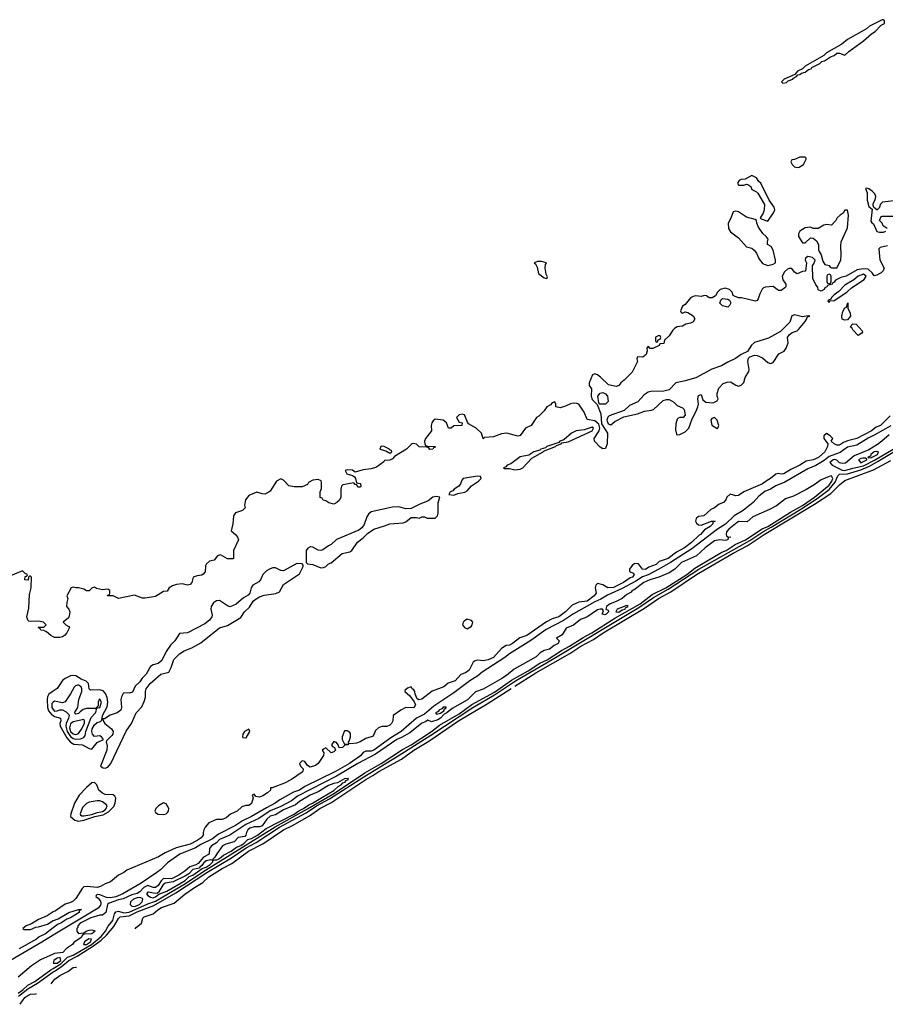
# Model space of a CAD drawing. Header units: inches. Extents: x 2701323 to 2964515, y 494916 to 722124.
# Tile 407 of 656: x 2919748 to 2926253, y 513720 to 521118. Entities that reach past the tile are written whole.
import ezdxf

# ---------------------------------------------------------------- set-up
doc = ezdxf.new("R2010")
doc.units = ezdxf.units.IN
doc.header["$MEASUREMENT"] = 0
for name, color, linetype in [('C9511', 7, 'Continuous'), ('C9521', 7, 'Continuous'), ('C9522', 7, 'Continuous')]:
    doc.layers.add(name, color=color, linetype=linetype)

msp = doc.modelspace()

# ---------------------------------------------------------------- linework, layer by layer
at = {"layer": 'C9511', "color": 2}
for points, elevation in [([(2920000, 516481), (2919982, 516490), (2919950, 516518), (2919928.7, 516528.7), (2919906, 516530), (2919902, 516542), (2919888, 516550), (2919890, 516554), (2919930, 516554), (2919946, 516570), (2919926, 516590), (2919890, 516599), (2919830, 516595.3), (2919818, 516598), (2919810, 516606), (2919801.2, 516630), (2919815.9, 516695.9), (2919821.5, 516798.5), (2919833.2, 516850), (2919838, 516930), (2919830, 516938), (2919822, 516938), (2919814, 516930), (2919812.7, 516907.3), (2919786, 516910), (2919790, 516934), (2919802, 516938), (2919806, 516950), (2919790, 516958), (2919770, 516978), (2919679.8, 516940.2)], 2), ([(2920000, 516071.7), (2919967.6, 516050), (2919957.3, 516030), (2919954, 516010), (2919956.3, 515950), (2919965.3, 515925.3), (2919990, 515894.2), (2920000, 515888.7)], 6), ([(2920000, 515989.8), (2919990, 515981.2), (2919988.5, 515950), (2920000, 515935.9)], 10), ([(2920000, 514413.8), (2919991, 514410), (2919954.2, 514385.8), (2919890, 514357), (2919835.9, 514324.1), (2919798, 514310), (2919772, 514290), (2919782, 514282), (2919830, 514280.7), (2919870, 514298.8), (2919890, 514300.7), (2919958.4, 514321.6), (2920000, 514348.7)], 6), ([(2920000, 514293.3), (2919942.8, 514250), (2919894.3, 514225.7), (2919874, 514210), (2919744, 514136)], 6), ([(2920000, 514238.8), (2919913.7, 514186.3), (2919648.4, 514031.6)], 10), ([(2920000, 514096.9), (2919905.6, 514054.4), (2919835.8, 514010), (2919737.5, 513922.5)], 14), ([(2919735.6, 513804.4), (2919771.2, 513828.8), (2919810, 513863.5), (2919861.2, 513890), (2919981.5, 513978.5), (2920000, 513989.3)], 14), ([(2919738.3, 513781.7), (2919810, 513835.5), (2919882.1, 513877.9), (2920000, 513963.6)], 10), ([(2919985.2, 513873.4), (2920000, 513893.1)], 6), ([(2919750.7, 513719.8), (2919786.6, 513770), (2919810, 513785.5), (2919830, 513794.9), (2919870, 513799.3), (2919873.7, 513800.4)], 6)]:
    msp.add_lwpolyline(points, dxfattribs=dict(at, elevation=elevation))
at = {"layer": 'C9521', "color": 2}
for points, elevation in [([(2925250, 519948), (2925199.6, 519920.4), (2925170, 519918), (2925154, 519910), (2925142, 519890), (2925150, 519874), (2925190, 519874), (2925210, 519882), (2925219.6, 519879.6), (2925243.6, 519863.6), (2925250, 519842), (2925284.5, 519824.5), (2925294.4, 519814.4), (2925344.9, 519730), (2925343, 519690), (2925335.9, 519664.1), (2925312, 519630), (2925321, 519621), (2925370, 519604.7), (2925413.8, 519666.2), (2925422.7, 519690), (2925417.2, 519710), (2925380.9, 519760.9), (2925318, 519890), (2925303.1, 519903.1), (2925286, 519930)], 2), ([(2925130, 519679), (2925110, 519675.3), (2925093.4, 519626.6), (2925071.2, 519588.8), (2925076, 519550), (2925090, 519524.7), (2925150, 519478), (2925210, 519411.3), (2925250, 519401), (2925267.5, 519387.5), (2925284.5, 519364.5), (2925302.5, 519322.5), (2925330, 519286), (2925370, 519271.3), (2925410, 519282), (2925428, 519292), (2925428.7, 519310), (2925410, 519386), (2925394.6, 519414.6), (2925368.7, 519428.7), (2925368, 519450), (2925374, 519470), (2925359, 519490), (2925332.7, 519512.7), (2925300.2, 519560.2), (2925288, 519590), (2925286, 519610), (2925276.4, 519616.4), (2925210, 519635.3), (2925150, 519673.2)], 2), ([(2925970, 519686), (2925950, 519686), (2925936.9, 519663.1), (2925914, 519650), (2925891.6, 519628.4), (2925882, 519610), (2925850, 519575.3), (2925810, 519579), (2925790, 519575.3), (2925748.7, 519548.7), (2925711.6, 519548.4), (2925690, 519558), (2925650, 519555.3), (2925611.3, 519530), (2925601, 519510), (2925601, 519490), (2925630, 519442), (2925650, 519442), (2925690, 519478), (2925710, 519476), (2925735.9, 519455.9), (2925751, 519430), (2925751, 519390), (2925755.3, 519375.3), (2925771, 519350), (2925783.6, 519303.6), (2925798, 519278), (2925830, 519272), (2925838, 519258), (2925850, 519254), (2925890, 519254), (2925918, 519310), (2925922, 519350), (2925918, 519418), (2925922, 519450), (2925970, 519554), (2925976, 519650)], 2), ([(2923670, 519302), (2923639.6, 519300.4), (2923614, 519290), (2923624.7, 519284.7), (2923637.3, 519257.3), (2923646, 519210), (2923690, 519178), (2923710, 519174), (2923714, 519186), (2923704.7, 519204.7), (2923696, 519250), (2923700.2, 519279.8), (2923706, 519290)], 2), ([(2926090, 519206.3), (2926048.1, 519191.9), (2926015.6, 519164.4), (2925950, 519122.4), (2925903.2, 519076.8), (2925868.2, 519050), (2925847.7, 519030), (2925842.8, 519017.2), (2925826, 519010), (2925822, 519002), (2925830, 518994), (2925835.3, 519004.7), (2925870, 519008.7), (2925962.9, 519070), (2925998, 519102), (2926093.2, 519166.8), (2926109.6, 519190)], 6), ([(2925830, 519206), (2925818, 519202), (2925814, 519190), (2925814, 519150), (2925818, 519138), (2925830, 519134), (2925842, 519138), (2925846, 519150), (2925846, 519190), (2925842, 519202)], 2), ([(2925070, 518958), (2925030, 518968.7), (2925008.7, 518988.7), (2925018, 519010), (2925030, 519022), (2925070, 519018), (2925082, 519010), (2925092, 518990), (2925082, 518970)], 2), ([(2925950, 518861.2), (2925930, 518869), (2925926, 518890), (2925934, 518926), (2925950, 518954), (2925962, 518958), (2925971.3, 518991.3), (2925972, 518950), (2925990, 518914), (2925991, 518890), (2925970, 518864)], 2), ([(2925570, 518901.2), (2925550, 518894), (2925535.5, 518844.5), (2925464.4, 518775.6), (2925375.2, 518724.8), (2925270, 518693.2), (2925248.1, 518671.9), (2925216.3, 518623.7), (2925170, 518601.2), (2925128.3, 518571.7), (2925070, 518545.2), (2925022.5, 518517.5), (2924950, 518493.2), (2924830, 518426), (2924750, 518403.7), (2924678, 518390), (2924630, 518337), (2924590, 518327), (2924490, 518325.1), (2924470, 518318.4), (2924441.4, 518298.6), (2924393.4, 518246.6), (2924330, 518218.4), (2924290, 518182.4), (2924178.5, 518141.5), (2924167.6, 518132.4), (2924161.3, 518110), (2924170, 518081.3), (2924190, 518074.9), (2924221.4, 518098.6), (2924287.2, 518132.8), (2924390, 518156.5), (2924444.2, 518175.8), (2924497, 518183), (2924512, 518190), (2924584, 518256), (2924610, 518264.4), (2924630, 518263.8), (2924664.4, 518244.4), (2924690, 518218), (2924730, 518202), (2924742, 518190), (2924750, 518146), (2924734, 518130), (2924710, 518129.2), (2924697.3, 518122.7), (2924690, 518115.3), (2924678.8, 518081.2), (2924676.8, 518036.8), (2924683.5, 518003.5), (2924690, 517998), (2924710, 518000.7), (2924750, 518020.7), (2924777, 518050), (2924800.9, 518119.1), (2924830, 518172), (2924845.2, 518210), (2924849.2, 518230), (2924845.2, 518270), (2924850, 518294), (2924870, 518302), (2924882, 518262), (2924903.5, 518243.5), (2924960.4, 518239.6), (2924990, 518254), (2924998, 518270), (2924988.8, 518288.8), (2924988.7, 518310), (2925002, 518350), (2925034.6, 518385.4), (2925064.7, 518395.3), (2925090, 518396), (2925130, 518371), (2925150, 518364), (2925170, 518371.3), (2925190, 518392), (2925201.2, 518430), (2925226.6, 518473.4), (2925229.4, 518490), (2925219.5, 518550), (2925224.5, 518575.5), (2925234.8, 518585.2), (2925270, 518597.3), (2925290, 518594), (2925330, 518576.3), (2925370, 518542), (2925390, 518534), (2925410, 518541), (2925453.6, 518606.4), (2925492.5, 518627.5), (2925509, 518650), (2925524, 518690), (2925519.3, 518730), (2925529.5, 518750.5), (2925552, 518768), (2925590, 518780.7), (2925601.2, 518790), (2925652, 518850), (2925664, 518870), (2925663.1, 518876.9), (2925672.9, 518887.1), (2925686, 518890), (2925673.6, 518893.6), (2925630, 518885.2)], 6), ([(2926050, 518746), (2926010, 518788), (2926002, 518802), (2925989, 518810), (2926010, 518832), (2926034, 518830), (2926079.6, 518779.6), (2926082, 518770), (2926076.9, 518763.1)], 2), ([(2924550, 518746), (2924526.8, 518733.2), (2924526, 518706), (2924530, 518694), (2924542, 518698), (2924547.3, 518712.7), (2924562, 518718), (2924566, 518730), (2924562, 518742)], 2), ([(2924108, 518228), (2924100.2, 518240.2), (2924094, 518290), (2924109.2, 518310.8), (2924130, 518316), (2924150, 518306), (2924166, 518290), (2924170.8, 518250), (2924150, 518229.4)], 2), ([(2924970, 518128.7), (2924950, 518122), (2924941, 518110), (2924950, 518072), (2924990, 518046), (2924995.3, 518050), (2925001.2, 518070), (2924988.7, 518110)], 6), ([(2924050, 518057.4), (2923990, 518037.4), (2923929.2, 518029.2), (2923894, 518010), (2923838, 517962), (2923806.8, 517950), (2923799.3, 517940.7), (2923710, 517912), (2923699.1, 517900.9), (2923664.7, 517890), (2923657.3, 517882.7), (2923612, 517870), (2923575.3, 517844.7), (2923510, 517834), (2923439.1, 517780.9), (2923412, 517770), (2923402, 517758), (2923384.7, 517750), (2923390, 517746), (2923430, 517746), (2923470, 517736), (2923510, 517741), (2923528, 517750), (2923597.2, 517822.8), (2923682, 517870), (2923684, 517876), (2923775.3, 517910), (2923782, 517918), (2923817.2, 517930), (2923821.5, 517938.5), (2923870, 517946), (2924050, 518027.6), (2924059.6, 518050)], 6), ([(2922470, 517913.2), (2922462, 517910), (2922454, 517890), (2922499.6, 517879.6), (2922530, 517862), (2922546, 517870), (2922542, 517882), (2922526, 517886), (2922526, 517890), (2922486, 517910)], 2), ([(2926190, 517874.7), (2926170, 517870.9), (2926145.3, 517850), (2926142, 517838), (2926122, 517830), (2926126.4, 517826.4), (2926150, 517827.2), (2926194.3, 517850), (2926201.2, 517870)], 18), ([(2926104, 517824), (2926083.2, 517823.2), (2926070, 517821.6), (2926050.7, 517810), (2926070, 517789.3), (2926114, 517810), (2926115.5, 517815.5)], 18), ([(2923188.7, 517688.7), (2923082, 517670), (2923070, 517658), (2923061, 517630), (2923047.9, 517612.1), (2923012, 517590), (2923002, 517578), (2922982, 517570), (2922974, 517550), (2923010, 517546), (2923041.2, 517558.8), (2923092.5, 517567.5), (2923110, 517578), (2923144.1, 517615.9), (2923197.2, 517650), (2923215.3, 517670), (2923210, 517686)], 6), ([(2922876, 517536), (2922852, 517530), (2922817.1, 517502.9), (2922750, 517476), (2922690, 517444), (2922650, 517442.7), (2922596.6, 517456.6), (2922550, 517454.5), (2922390, 517419.5), (2922370, 517402.7), (2922356.7, 517383.3), (2922336.1, 517323.9), (2922319.5, 517300.5), (2922297, 517283), (2922130, 517213.3), (2922090, 517174), (2922070, 517165.6), (2922025.1, 517134.9), (2922010, 517129.6), (2921990, 517131.4), (2921950, 517155.1), (2921936.9, 517156.9), (2921930, 517157.4), (2921912.7, 517147.3), (2921900.9, 517130), (2921900.4, 517040.4), (2921910.5, 517030.5), (2921950, 517024.4), (2922010, 516998.8), (2922030, 517001), (2922048, 517010), (2922068, 517030), (2922090, 517036), (2922172.5, 517107.5), (2922230, 517120.5), (2922245.2, 517130), (2922287.8, 517192.2), (2922330, 517224), (2922361.6, 517258.4), (2922409.5, 517290.5), (2922490, 517314), (2922530, 517330.8), (2922630, 517338), (2922650, 517344.7), (2922690, 517378), (2922730, 517378), (2922750, 517372), (2922770, 517382), (2922790, 517382), (2922810, 517372), (2922870, 517372), (2922888.8, 517391.2), (2922894, 517410), (2922892.9, 517487.1), (2922906, 517530)], 6), ([(2921830, 517033), (2921730, 516977.6), (2921710, 516978.4), (2921670, 516999.5), (2921650, 516999.5), (2921630, 516992.3), (2921603.8, 516976.2), (2921574.9, 516950), (2921558, 516910), (2921545.7, 516894.3), (2921499.1, 516870), (2921486.7, 516850), (2921477.1, 516810), (2921465.1, 516794.9), (2921430, 516773.3), (2921374.4, 516725.6), (2921330, 516706.3), (2921310, 516713), (2921250, 516753), (2921227.8, 516752.2), (2921204.7, 516735.3), (2921188.2, 516710), (2921185.5, 516690), (2921195.6, 516644.4), (2921193, 516630), (2921173.7, 516606.3), (2921140.2, 516579.8), (2921010.2, 516509.8), (2920950, 516505.2), (2920913, 516450), (2920882.3, 516417.7), (2920849, 516371), (2920816.3, 516303.7), (2920790, 516279.7), (2920750, 516269.7), (2920730, 516258.7), (2920698.6, 516201.4), (2920669.1, 516170.9), (2920650, 516142), (2920616.3, 516110), (2920594.8, 516065.2), (2920570, 516058.4), (2920530, 516059.3), (2920524.9, 516055.1), (2920512.4, 516030), (2920508.8, 516011.2), (2920514.4, 515950), (2920507.3, 515930), (2920481, 515910), (2920428.7, 515891.3), (2920386, 515866), (2920374, 515866), (2920376, 515850), (2920386.8, 515830), (2920437.3, 515790), (2920450.4, 515770), (2920448, 515750), (2920440.7, 515739.3), (2920400.7, 515699.3), (2920398.8, 515690), (2920405.5, 515665.5), (2920403.1, 515630), (2920354.9, 515510), (2920375.6, 515495.6), (2920390, 515494.9), (2920410, 515501.7), (2920431.9, 515528.1), (2920547.3, 515772.7), (2920587.8, 515830), (2920622.7, 515910), (2920665.4, 515954.6), (2920684.8, 515995.2), (2920693.6, 516026.4), (2920693, 516070), (2920698, 516090), (2920728.6, 516131.4), (2920810, 516200.7), (2920870, 516216), (2920887.3, 516250), (2920905.6, 516310), (2920950, 516352.7), (2920985.3, 516374.7), (2921041.2, 516398.8), (2921110, 516436.3), (2921250, 516548), (2921310, 516567.3), (2921410, 516627.3), (2921438, 516670), (2921475.1, 516704.9), (2921503.6, 516750), (2921518, 516762), (2921550, 516782.4), (2921586.2, 516793.8), (2921674, 516806), (2921700.9, 516819.1), (2921730, 516874), (2921850, 516954.8), (2921878.4, 517010), (2921878.4, 517018.4), (2921870, 517029)], 6), ([(2924310, 516717), (2924237.3, 516690), (2924227.8, 516667.8), (2924250, 516667.1), (2924275.8, 516684.2), (2924297, 516690), (2924300.5, 516699.5), (2924321.2, 516710)], 18), ([(2923110, 516612.7), (2923090, 516602), (2923081, 516590), (2923076, 516570), (2923090, 516551.3), (2923110, 516542), (2923140.2, 516559.8), (2923148.7, 516570), (2923154, 516590), (2923143.1, 516603.1)], 6), ([(2922953.2, 515953.2), (2922930, 515951.8), (2922919.3, 515940.7), (2922898.8, 515930), (2922897.3, 515922.7), (2922886.2, 515913.8), (2922872, 515910), (2922881, 515901), (2922910, 515907.3), (2922934.8, 515925.2), (2922940.2, 515939.8), (2922952.5, 515947.5)], 14), ([(2920230, 515860.9), (2920150, 515841.5), (2920130, 515826.3), (2920121.9, 515798.1), (2920130, 515770.3), (2920150, 515751.3), (2920170, 515746.7), (2920190, 515753.4), (2920213.6, 515786.4), (2920235.1, 515830), (2920235.4, 515850)], 14), ([(2921470, 515786), (2921438, 515770), (2921424.7, 515750), (2921422, 515730), (2921425.4, 515725.4), (2921450, 515722), (2921478, 515770)], 6), ([(2920310, 515385.6), (2920290, 515384.2), (2920250.5, 515350), (2920194.9, 515290), (2920159.1, 515230), (2920133.4, 515150), (2920130.8, 515130), (2920163.2, 515103.2), (2920190, 515095.6), (2920230, 515103.5), (2920311.8, 515131.8), (2920375.7, 515144.3), (2920414.7, 515165.3), (2920454.6, 515205.4), (2920466, 515230), (2920469.7, 515269.7), (2920463, 515283), (2920450, 515293.3), (2920390, 515297.4), (2920370, 515306.9), (2920342.4, 515330), (2920327.3, 515370), (2920318.7, 515378.7)], 6), ([(2922217, 515417), (2922190, 515413), (2922136.3, 515383.7), (2922110, 515379.3), (2922070, 515364.1), (2921990, 515315.6), (2921930, 515292.1), (2921850, 515242.7), (2921821.1, 515218.9), (2921730, 515180.7), (2921670, 515143.5), (2921630, 515132.7), (2921605.5, 515110), (2921570, 515060.7), (2921550, 515054), (2921510, 515052.8), (2921477.9, 515042.1), (2921461.7, 515030), (2921451.5, 515010), (2921448.7, 514991.3), (2921439.6, 514980.4), (2921390, 514973.7), (2921360, 514940), (2921296.1, 514923.9), (2921272.7, 514910), (2921228.6, 514851.4), (2921215.6, 514824.4), (2921200.7, 514810), (2921200.7, 514800.7), (2921213.6, 514806.4), (2921230, 514806.3), (2921250, 514814.7), (2921279, 514841), (2921338, 514870), (2921378.3, 514901.7), (2921410, 514913.8), (2921434.4, 514930), (2921462.5, 514957.5), (2921490, 514965), (2921534.6, 514990), (2921599.2, 515040.8), (2921810.5, 515149.5), (2921845.3, 515174.7), (2921879.8, 515190), (2921921.7, 515218.3), (2921948.5, 515230), (2922022.6, 515277.4), (2922110, 515325.4), (2922142.4, 515357.6), (2922165.1, 515370), (2922176.8, 515383.2), (2922194.7, 515390), (2922198, 515402), (2922219.3, 515410)], 18), ([(2920330.3, 515249.7), (2920270, 515238), (2920250, 515229.7), (2920221.2, 515198.7), (2920203.1, 515150), (2920204.7, 515144.7), (2920215.3, 515135.3), (2920230, 515135.2), (2920290, 515146.9), (2920330, 515162.1), (2920370.4, 515169.6), (2920390, 515182), (2920398, 515190), (2920404.7, 515210), (2920399.8, 515219.8), (2920370, 515240.4), (2920350, 515248.3)], 10), ([(2920830, 515233.3), (2920790.8, 515210), (2920770.8, 515190), (2920764.9, 515170), (2920770, 515161), (2920790, 515147.3), (2920830, 515144.9), (2920850, 515150.8), (2920859.6, 515160.4), (2920866, 515170), (2920869.5, 515190), (2920850, 515226)], 6), ([(2921184.4, 514804.4), (2921150, 514799), (2921130, 514781), (2921118, 514762), (2921101.3, 514750), (2921098.3, 514741.7), (2921048.1, 514731.9), (2921019.1, 514700.9), (2920995.1, 514684.9), (2920901, 514639), (2920842.6, 514630), (2920824.7, 514615.3), (2920795.3, 514570), (2920796.1, 514563.9), (2920784.9, 514555.1), (2920767.1, 514552.9), (2920716.8, 514563.2), (2920710, 514562.7), (2920700.5, 514550), (2920710, 514537.3), (2920730, 514525.3), (2920750, 514519.5), (2920770, 514526.9), (2920792.9, 514547.1), (2920854.7, 514570), (2920992.8, 514650), (2921021.1, 514678.9), (2921050, 514690.3), (2921119.6, 514740.4), (2921150, 514750.2), (2921179.8, 514770), (2921199.7, 514790), (2921199.7, 514799.7)], 18), ([(2920650, 514522.4), (2920630, 514519.4), (2920604.4, 514510), (2920580.9, 514490), (2920578, 514470), (2920590, 514457), (2920610, 514455.9), (2920630, 514461.9), (2920648.1, 514470), (2920667.6, 514490), (2920673, 514510), (2920670, 514516)], 18), ([(2920267.8, 514212.2), (2920234.6, 514190), (2920228.4, 514170), (2920250, 514169.6), (2920281.4, 514190), (2920289, 514210)], 18), ([(2920051.2, 514071.2), (2920030, 514065.4), (2920004.4, 514050), (2920000.7, 514030), (2920030, 514029.5), (2920056.8, 514050)], 18)]:
    msp.add_lwpolyline(points, close=True, dxfattribs=dict(at, elevation=elevation))
for points, elevation in [([(2926316.4, 519756.4), (2926232, 519748), (2926214, 519730), (2926210, 519706), (2926191.6, 519688.4), (2926188.4, 519688.4), (2926166, 519706), (2926162, 519722), (2926163.1, 519736.9), (2926176.4, 519763.6), (2926182, 519790), (2926173.2, 519810), (2926155.3, 519830), (2926130, 519848), (2926110, 519853.2), (2926104.7, 519850), (2926116, 519816), (2926116.9, 519763.1), (2926130, 519714), (2926154, 519694), (2926145.4, 519605.4), (2926151.6, 519591.6), (2926164.7, 519584.7), (2926190, 519526.8), (2926210, 519520.7), (2926239.3, 519520.7), (2926258, 519530)], 2), ([(2926266, 519550), (2926238, 519570), (2926228.4, 519588.4), (2926208.4, 519608.4), (2926222, 519638), (2926230, 519642), (2926310, 519642)], 2), ([(2926270, 519419), (2926214, 519406), (2926204, 519396), (2926212.4, 519312.4), (2926244, 519250), (2926238, 519230), (2926223, 519217), (2926190, 519197.2), (2926170, 519194), (2926155.6, 519215.6), (2926123.7, 519243.7), (2926090, 519246), (2926040.9, 519239.1), (2925958, 519190), (2925918, 519182), (2925878, 519162), (2925870, 519146), (2925858, 519142), (2925854, 519130), (2925818, 519122), (2925814, 519110), (2925798, 519102), (2925794, 519090), (2925770, 519078), (2925748.4, 519088.4), (2925747.3, 519107.3), (2925730, 519126), (2925707.3, 519172.7), (2925706, 519270), (2925716.4, 519283.6), (2925726, 519310), (2925706, 519330), (2925670, 519338), (2925652.7, 519327.3), (2925652, 519310), (2925662, 519290), (2925652.7, 519227.3), (2925630, 519226), (2925590, 519208.7), (2925570, 519222), (2925550, 519248), (2925530, 519248.7), (2925516.9, 519243.1), (2925496, 519224), (2925478, 519190), (2925483.5, 519163.5), (2925504.7, 519130), (2925504.7, 519110), (2925498, 519102), (2925470, 519084), (2925450, 519084), (2925410, 519114), (2925350, 519108.7), (2925336.9, 519103.1), (2925326.8, 519093.2), (2925310, 519058), (2925298.8, 519021.2), (2925291.2, 519008.8), (2925276.9, 519003.1), (2925171.6, 519028.4), (2925148.7, 519028.7), (2925120.4, 519040.4), (2925110, 519046), (2925102, 519070), (2925082, 519090), (2925050, 519101.2), (2925012, 519090), (2924992, 519070), (2924976.9, 519043.1), (2924951.2, 519028.8), (2924930, 519028.7), (2924910, 519042), (2924894, 519046), (2924870, 519038), (2924830, 519042), (2924810, 519038), (2924790, 519028), (2924750, 518978), (2924730, 518966), (2924714, 518930), (2924718, 518918), (2924730, 518914), (2924750, 518922), (2924770, 518918), (2924810, 518892), (2924821, 518870), (2924810, 518848), (2924790, 518838), (2924754, 518830), (2924730, 518815.3), (2924690, 518809.2), (2924670, 518797.2), (2924655.9, 518784.1), (2924630, 518742), (2924594, 518710), (2924590, 518686), (2924558, 518682), (2924554, 518670), (2924507.3, 518647.3), (2924487.3, 518647.3), (2924470, 518666), (2924462, 518650), (2924464.7, 518630), (2924456.8, 518603.2), (2924430, 518582), (2924390, 518586), (2924386.8, 518570), (2924392, 518550), (2924352, 518470), (2924291.2, 518408.8), (2924264.7, 518390), (2924251.6, 518368.4), (2924230, 518362), (2924174, 518374), (2924112.9, 518432.9), (2924090, 518448.7), (2924070, 518458), (2924051.6, 518448.4), (2924026.8, 518390), (2924026.8, 518370), (2924044.7, 518344.7), (2924043, 518290), (2924050, 518264.7), (2924087.1, 518227.1), (2924115.8, 518155.8), (2924121.1, 518081.1), (2924165.5, 518010), (2924162, 517930), (2924150, 517895.3), (2924130, 517893.2), (2924110, 517906), (2924069, 517950), (2924065.2, 517970), (2924103.5, 518030), (2924107.4, 518050), (2924100.1, 518080.1), (2924070, 518104), (2924013.6, 518113.6), (2923990, 518168.7), (2923950, 518228.7), (2923934.6, 518234.6), (2923910, 518237.2), (2923887.3, 518232.7), (2923850, 518213.2), (2923810, 518201.2), (2923778, 518210), (2923778, 518230), (2923770, 518246), (2923750, 518238), (2923736.9, 518223.1), (2923710, 518208), (2923690, 518178), (2923650, 518138), (2923631.6, 518128.4), (2923591.2, 518068.8), (2923550, 518048.7), (2923510, 517994), (2923490.4, 517989.6), (2923410, 518012), (2923370, 518006), (2923310, 517982.7), (2923242, 517978), (2923230, 517968), (2923218, 518010), (2923178, 518050), (2923122, 518082), (2923112.9, 518092.9), (2923090, 518148), (2923073.6, 518153.6), (2923050, 518148.7), (2923031.3, 518130), (2923050, 518094), (2923074, 518090), (2923072, 518070), (2923010, 518066), (2922990, 518048), (2922970, 518048), (2922955.3, 518090), (2922930, 518109), (2922870, 518115.3), (2922855.3, 518104.7), (2922846, 518090), (2922841, 518070), (2922842.8, 518030), (2922798, 517970), (2922791.3, 517950), (2922792, 517932), (2922798, 517918), (2922812.7, 517912.7), (2922870, 517912), (2922870, 517906), (2922858, 517902), (2922854, 517890), (2922830, 517888), (2922822, 517902), (2922807.3, 517907.3), (2922750, 517908), (2922730, 517928), (2922705.4, 517934.6), (2922694, 517930), (2922654, 517890), (2922564.7, 517835.3), (2922550, 517818), (2922530, 517808), (2922490, 517806), (2922483.6, 517796.4), (2922430, 517755.3), (2922390, 517742), (2922330, 517735.3), (2922270, 517718), (2922250, 517734), (2922210, 517735.3), (2922194, 517730), (2922206, 517706), (2922250, 517694), (2922263.6, 517683.6), (2922272, 517670), (2922278, 517638), (2922310, 517634), (2922312, 517610), (2922310, 517606), (2922290, 517606), (2922282, 517622), (2922270, 517626), (2922258, 517638), (2922176, 517624), (2922166.8, 517613.2), (2922161, 517590), (2922162, 517530), (2922151.2, 517508.8), (2922130.9, 517489.1), (2922110, 517478), (2922071.6, 517488.4), (2922050, 517502), (2922028.4, 517508.4), (2922022, 517522), (2922007.3, 517527.3), (2922006, 517570), (2922016.4, 517596.4), (2922016.4, 517643.6), (2922012.5, 517652.5), (2921990, 517662), (2921950, 517658), (2921919.6, 517640.4), (2921910, 517626), (2921872, 517608), (2921810.9, 517609.1), (2921770, 517615.3), (2921730, 517659), (2921710, 517669), (2921678, 517650), (2921630, 517575.3), (2921614.4, 517565.6), (2921590, 517554), (2921570, 517555.3), (2921530, 517568), (2921470, 517542), (2921446, 517510), (2921438, 517470), (2921442, 517450), (2921422, 517430), (2921370, 517413.2), (2921354.8, 517390), (2921350.9, 517329.1), (2921338, 517278), (2921370.9, 517250.9), (2921384.7, 517230), (2921391.3, 517208.7), (2921356, 517130), (2921354, 517070), (2921350, 517066), (2921310, 517066), (2921258, 517098), (2921234, 517090), (2921210, 517058), (2921174, 517050), (2921151.6, 517028.4), (2921145.4, 517014.6), (2921141, 516970), (2921127.5, 516952.5), (2921116.8, 516943.2), (2921080.7, 516939.3), (2921051.3, 516928.7), (2921042.8, 516890), (2921030, 516874), (2921010, 516869), (2920970, 516879), (2920925.4, 516874.6), (2920895.3, 516864.7), (2920872, 516850), (2920856.9, 516823.1), (2920830, 516822), (2920770, 516784), (2920690, 516772.7), (2920670, 516772.7), (2920610, 516793.2), (2920490, 516769), (2920450, 516788.7), (2920408.7, 516788.7), (2920410, 516794), (2920422, 516798), (2920426, 516810), (2920426, 516830), (2920410, 516838), (2920370, 516833.2), (2920325.2, 516845.2), (2920310, 516855.3), (2920291.6, 516848.4), (2920270, 516826), (2920250, 516826), (2920230, 516838), (2920190, 516848), (2920170, 516848), (2920150, 516855.3), (2920134, 516850), (2920102, 516790), (2920111, 516770), (2920102, 516738), (2920101, 516710), (2920118, 516690), (2920126, 516670), (2920121, 516639), (2920116, 516624), (2920074, 516590), (2920094, 516570), (2920118, 516558), (2920122, 516550), (2920102, 516510), (2920084.7, 516490), (2920070, 516481.2), (2920050, 516476), (2920010, 516476), (2920000, 516481)], 2), ([(2926290, 518140.9), (2926216.3, 518070), (2926184.4, 518055.6), (2926150.6, 518030), (2926038, 517970), (2925970, 517954), (2925939.3, 517940.7), (2925910, 517921.2), (2925890, 517921.2), (2925868, 517930), (2925846, 517950), (2925858, 517970), (2925838, 517990), (2925810, 518008), (2925792, 517990), (2925791.3, 517970), (2925822, 517930), (2925818.8, 517910), (2925798, 517870), (2925750, 517829.6), (2925711.3, 517810), (2925658.8, 517801.2), (2925611.3, 517770), (2925542, 517738), (2925490, 517705.2), (2925470, 517702), (2925450, 517708.7), (2925430, 517702), (2925391.3, 517670), (2925364.1, 517655.9), (2925331, 517630), (2925190, 517569.3), (2925150, 517543.7), (2925130, 517541.2), (2925088, 517552), (2925061, 517530), (2925054.8, 517510), (2925036, 517490), (2925003.4, 517476.6), (2924970, 517449.3), (2924942, 517438), (2924890, 517389), (2924850, 517384), (2924831.3, 517370), (2924827.3, 517350), (2924834.4, 517334.4), (2924850, 517322.8), (2924870, 517318.8), (2924946, 517350), (2924974, 517350), (2924958, 517342), (2924958, 517330), (2924936, 517310), (2924895.5, 517284.5), (2924864.7, 517250), (2924854.6, 517245.4), (2924797.1, 517190), (2924743.8, 517150), (2924683.6, 517116.4), (2924620.5, 517070), (2924553.7, 517046.3), (2924530, 517024.2), (2924476.1, 517003.9), (2924450, 516987.8), (2924428, 516990), (2924398, 517030), (2924370, 517032), (2924350, 517016), (2924331.3, 516990), (2924332, 516972), (2924358.8, 516958.8), (2924364.7, 516950), (2924353.4, 516930), (2924335.8, 516924.2), (2924286.8, 516890), (2924210, 516851.6), (2924167.9, 516847.9), (2924131.4, 516871.4), (2924090, 516880.9), (2924077.3, 516870), (2924073.4, 516850), (2924081, 516810), (2924066, 516790), (2924012.7, 516750), (2923950, 516740.9), (2923900.3, 516719.7), (2923850, 516669.6), (2923798.8, 516630), (2923750, 516615.1), (2923707.3, 516592.7), (2923558.8, 516490), (2923507.7, 516472.3), (2923450.8, 516430), (2923430, 516419.5), (2923404.9, 516415.1), (2923367.7, 516392.3), (2923310, 516326), (2923269.3, 516309.3), (2923230, 516301.2), (2923190, 516306), (2923170, 516301.2), (2923156, 516290), (2923124.7, 516230), (2923098, 516210), (2923063, 516197), (2923021, 516150), (2922967.9, 516132.1), (2922934.4, 516105.6), (2922846.7, 516073.3), (2922770, 516013.2), (2922748.4, 516008.4), (2922735.3, 516015.3), (2922719, 516050), (2922717.2, 516070), (2922710, 516082), (2922698, 516090), (2922690, 516106), (2922663.6, 516096.4), (2922642, 516078), (2922642, 516070), (2922678.8, 516038.8), (2922712.7, 515992.7), (2922722, 515970), (2922710, 515948), (2922650, 515949), (2922611.3, 515930), (2922554, 515890), (2922552, 515850), (2922542, 515830), (2922530, 515818), (2922508.4, 515808.4), (2922470, 515808), (2922443.6, 515796.4), (2922422, 515778), (2922404.7, 515735.3), (2922350, 515717.2), (2922307.9, 515692.1), (2922278, 515682), (2922236.4, 515676.4), (2922220.4, 515680.4), (2922218, 515690), (2922224, 515696), (2922233.8, 515726.2), (2922233.8, 515753.8), (2922230, 515762), (2922210, 515774), (2922190, 515775.3), (2922170.8, 515730), (2922171, 515710), (2922190, 515674), (2922218, 515678), (2922214, 515670), (2922192, 515668), (2922174, 515650), (2922148, 515648), (2922142, 515670), (2922130, 515688), (2922110, 515695.3), (2922091.3, 515670), (2922098, 515658), (2922114, 515650), (2922122, 515630), (2922110, 515618), (2922090, 515608.7), (2922050, 515646), (2922030, 515638), (2922022, 515630), (2922034, 515610), (2922031.3, 515590), (2921990, 515528), (2921970, 515515.3), (2921930, 515502), (2921910, 515515.3), (2921890, 515544), (2921870, 515549.2), (2921850.8, 515530), (2921858.8, 515510), (2921878, 515490), (2921876, 515470), (2921870, 515464), (2921790.5, 515409.5), (2921738.5, 515381.5), (2921646, 515346), (2921634, 515346), (2921632, 515330), (2921610, 515308), (2921574.4, 515285.6), (2921550, 515275.3), (2921522, 515282), (2921510, 515298), (2921494, 515290), (2921502, 515270), (2921490, 515229), (2921470, 515214), (2921446.4, 515213.6), (2921416.9, 515203.1), (2921382, 515170), (2921331.2, 515148.8), (2921299.8, 515120.2), (2921270, 515108.7), (2921227.3, 515107.3), (2921170, 515084), (2921141, 515050), (2921131.3, 515030), (2921126, 515010), (2921126.8, 514990), (2921113, 514970), (2921080.7, 514950), (2921030, 514923.5), (2920924, 514896), (2920840.9, 514859.1), (2920791.5, 514828.5), (2920553, 514727), (2920530.4, 514709.6), (2920490, 514689.4), (2920430, 514641.2), (2920390, 514625.2), (2920356.2, 514603.8), (2920330, 514596.3), (2920254.9, 514605.1), (2920230, 514602.7), (2920217.3, 514590), (2920170, 514516), (2920150, 514495.1), (2920130, 514483.7), (2920090, 514472.3), (2920018.3, 514421.7), (2920000, 514413.8)], 6), ([(2926293.9, 518066.1), (2926170, 517995.5), (2926125.2, 517974.8), (2926038.1, 517921.9), (2925970, 517906.2), (2925914.9, 517865.1), (2925830, 517836.1), (2925793.7, 517806.3), (2925730, 517767.4), (2925670, 517743.5), (2925497.6, 517642.4), (2925430, 517616.4), (2925390.2, 517589.8), (2925347.8, 517572.2), (2925303.1, 517536.9), (2925259.5, 517490), (2925185.7, 517430), (2925116.5, 517390), (2925052, 517328), (2924993.1, 517290), (2924798, 517142), (2924640.1, 517039.9), (2924551.5, 516988.5), (2924470, 516947.1), (2924427.5, 516932.5), (2924379.6, 516900.4), (2924276.3, 516843.7), (2924166.1, 516793.9), (2924116, 516764), (2924070, 516743.5), (2923910, 516654.5), (2923835.5, 516604.5), (2923705.1, 516534.9), (2923590, 516453.1), (2923430, 516353.7), (2923394.1, 516325.9), (2923224.4, 516215.6), (2923190, 516187.2), (2923130, 516151.1), (2923010, 516060.4), (2922860, 515960), (2922790, 515900.4), (2922730, 515869.7), (2922614.6, 515770), (2922537.1, 515722.9), (2922410.1, 515629.9), (2922390, 515620.8), (2922350, 515620.7), (2922330, 515612.7), (2922310, 515586.6), (2922226.4, 515530), (2922120.4, 515470), (2921890, 515355.3), (2921850.4, 515330), (2921805.8, 515314.2), (2921704.1, 515255.9), (2921668.2, 515230), (2921603, 515197), (2921490.4, 515130), (2921422.6, 515097.4), (2921370, 515063.1), (2921242.6, 514997.4), (2921196.8, 514963.2), (2921110, 514920.3), (2921070, 514894.5), (2920952.2, 514847.8), (2920858.3, 514781.7), (2920805.5, 514730), (2920778, 514710), (2920660.3, 514630), (2920523.7, 514550), (2920470, 514528.5), (2920430, 514519.9), (2920401.6, 514521.6), (2920350, 514542.4), (2920330, 514544), (2920322, 514538), (2920320.7, 514530), (2920338.2, 514518.2), (2920355.5, 514495.5), (2920358.2, 514478.2), (2920355.6, 514464.4), (2920336.7, 514443.3), (2920000, 514238.8)], 10), ([(2920000, 513963.6), (2920008.8, 513970), (2920058.9, 514001.1), (2920118, 514050), (2920179.5, 514080.5), (2920301.7, 514158.3), (2920359.5, 514200.5), (2920399.8, 514240.2), (2920454.5, 514305.5), (2920490, 514364.9), (2920503.9, 514376.1), (2920570, 514385.7), (2920630, 514414.5), (2920756.7, 514463.3), (2920921.9, 514558.1), (2921155.1, 514710), (2921339.5, 514820.5), (2921450, 514894.6), (2921524.4, 514935.6), (2921699.8, 515050), (2921900.4, 515159.6), (2921978.4, 515210), (2922076.4, 515263.6), (2922333.6, 515430), (2922593.2, 515586.8), (2922838.1, 515741.9), (2923154, 515950), (2923315.7, 516044.3), (2923475.3, 516150), (2923737.6, 516302.4), (2924399.7, 516700.3), (2924510, 516777), (2924621.9, 516838.1), (2924851.9, 516990), (2925234.7, 517205.3), (2925331.8, 517270), (2925395.6, 517304.4), (2925618.8, 517441.2), (2925740.4, 517519.6), (2925831.3, 517588.7), (2925876.6, 517643.4), (2925895.3, 517690), (2925910, 517703.2), (2925970, 517705.3), (2926070, 517736), (2926135.5, 517764.5), (2926200.1, 517799.9), (2926481.4, 517970)], 10), ([(2926281, 517999), (2926228, 517950), (2926194.2, 517925.8), (2926130, 517886.8), (2926019.7, 517840.3), (2925953.1, 517786.9), (2925930, 517783.1), (2925910, 517787.3), (2925890, 517809.4), (2925872.8, 517812.8), (2925860.7, 517810), (2925837.1, 517790), (2925854, 517770), (2925930, 517732.4), (2925950, 517731.3), (2926010, 517747.8), (2926090, 517766.9), (2926172.1, 517807.9), (2926312.5, 517890)], 14), ([(2923470.2, 516110.2), (2923627.8, 516210), (2923883.4, 516356.6), (2923965.6, 516410), (2924059.8, 516460.2), (2924131.8, 516510), (2924443.3, 516696.7), (2924549.7, 516770), (2924641, 516819), (2924835.1, 516950), (2925109.7, 517110), (2925216, 517164), (2925344, 517250), (2925722, 517478), (2925842.7, 517557.3), (2925910, 517623), (2925950, 517655.5), (2926164.7, 517735.3), (2926293.6, 517806.4)], 6), ([(2920000, 513989.3), (2920057.1, 514022.9), (2920106.2, 514073.8), (2920150.3, 514089.7), (2920287, 514170), (2920359.4, 514230), (2920392.4, 514270), (2920412.3, 514307.7), (2920446.9, 514350), (2920461, 514399), (2920470, 514414.9), (2920490, 514419.6), (2920530, 514407.4), (2920570, 514411), (2920710, 514474.2), (2920770, 514495), (2920993.4, 514626.6), (2921125.7, 514714.3), (2921667.6, 515052.4), (2921912.1, 515187.9), (2922113.1, 515306.9), (2922341.9, 515458.1), (2922465.7, 515530), (2922624.8, 515635.2), (2922690, 515670.1), (2922843.1, 515770), (2922903.5, 515816.5), (2923050, 515903.3), (2923147, 515973), (2923315.4, 516064.6), (2923443.5, 516156.5), (2923570, 516224.6), (2923658, 516282), (2923712.3, 516307.7), (2923820.6, 516379.4), (2923879.3, 516410), (2923983.3, 516476.7), (2924047.8, 516510), (2924219.9, 516620.1), (2924410, 516728), (2924501.7, 516798.3), (2924604.5, 516850), (2924761.5, 516950), (2924822, 516998), (2924859.5, 517020.5), (2925023.5, 517116.5), (2925056.8, 517130), (2925125.1, 517174.9), (2925203.1, 517210), (2925326.8, 517293.2), (2925370, 517311), (2925541.8, 517418.2), (2925631.4, 517468.6), (2925721.8, 517530), (2925830, 517619.3), (2925851.9, 517650), (2925857.8, 517670), (2925850, 517689.6), (2925830, 517686), (2925770, 517661.8), (2925717.3, 517622.7), (2925655.1, 517584.9), (2925562.7, 517537.3), (2925502.1, 517517.9), (2925434.9, 517465.1), (2925383.4, 517436.6), (2925258.6, 517381.4), (2925214.6, 517345.4), (2925152.5, 517347.5), (2925139, 517341), (2925076.3, 517290), (2925060.7, 517270), (2925056, 517250), (2925060.7, 517240.7), (2925070, 517231.3), (2925092, 517230), (2925072, 517228), (2925071, 517210), (2925050, 517206), (2925010, 517209.4), (2924970, 517202), (2924898.8, 517150), (2924834.8, 517090), (2924720.7, 517039.3), (2924670.6, 516990), (2924630, 516961.6), (2924550, 516929.6), (2924482.8, 516910), (2924439.1, 516890), (2924365.2, 516834.8), (2924352, 516830), (2924342.8, 516817.2), (2924310, 516798), (2924275.5, 516770), (2924230, 516746.6), (2924184.7, 516730), (2924158, 516710), (2924154, 516690), (2924170, 516682), (2924171.9, 516670), (2924155.5, 516650), (2924146.6, 516646.6), (2924126, 516650), (2924135.3, 516675.3), (2924128.4, 516688.4), (2924110, 516689), (2924090, 516682.7), (2924010.4, 516629.6), (2923962.8, 516610), (2923910.4, 516569.6), (2923854.4, 516545.6), (2923824.5, 516495.5), (2923782, 516470), (2923801, 516450), (2923795.5, 516430), (2923763.8, 516416.2), (2923730, 516388.7), (2923690, 516378.9), (2923658.9, 516361.1), (2923628.7, 516330), (2923463, 516237), (2923407.2, 516190), (2923372, 516168), (2923231.6, 516088.4), (2923173.2, 516066.8), (2923113, 516007), (2922997.5, 515942.5), (2922959.1, 515910), (2922939.1, 515900.9), (2922910.2, 515869.8), (2922890, 515857), (2922842.7, 515842.7), (2922814.6, 515854.6), (2922798.8, 515841.2), (2922770, 515832.3), (2922680.3, 515759.7), (2922616.7, 515723.3), (2922583, 515710), (2922421, 515599), (2922290, 515529.8), (2922130, 515434.8), (2921835.3, 515284.7), (2921790.2, 515249.8), (2921710, 515206.6), (2921630, 515173.6), (2921544.8, 515115.2), (2921446.4, 515070), (2921328.1, 514991.9), (2921250, 514957.7), (2921227, 514933), (2921190.6, 514910), (2921173.4, 514890), (2921171.9, 514848.1), (2921130, 514825.4), (2921090, 514777.4), (2921072.9, 514767.1), (2921026.6, 514753.4), (2920990, 514721.4), (2920944, 514690), (2920890, 514663.7), (2920830, 514664.7), (2920812.1, 514647.9), (2920790, 514611.3), (2920770, 514597.2), (2920750, 514598.3), (2920710, 514612.6), (2920682.3, 514597.7), (2920650, 514565.1), (2920630, 514553.6), (2920590, 514543.1), (2920526.8, 514513.2), (2920490, 514505), (2920421, 514479), (2920408.7, 514470), (2920396, 514410), (2920371.3, 514390), (2920350, 514389.2), (2920282.8, 514370), (2920203.7, 514330), (2920186, 514310), (2920184, 514296), (2920178, 514290), (2920178, 514270), (2920190, 514252), (2920230, 514258), (2920248, 514270), (2920270, 514276.3), (2920290, 514279.1), (2920313, 514273), (2920314.8, 514270), (2920290.7, 514250), (2920233, 514247), (2920221.4, 514238.6), (2920210, 514221.2), (2920155.6, 514184.4), (2920145.5, 514170), (2920100.9, 514139.1), (2920071.2, 514108.8), (2920010, 514101.4), (2920000, 514096.9)], 14), ([(2920000, 515888.7), (2920010, 515883.2), (2920054, 515870), (2920056.4, 515850), (2920050.3, 515830), (2920051.9, 515810), (2920102.6, 515722.6), (2920129.4, 515689.4), (2920155.3, 515675.3), (2920221, 515670), (2920270, 515641), (2920290, 515638), (2920330, 515686), (2920378, 515710), (2920362, 515730), (2920350, 515737.2), (2920310, 515733.2), (2920296, 515750), (2920289.7, 515770), (2920294, 515790), (2920310, 515820.7), (2920330, 515837.1), (2920354.8, 515845.2), (2920366, 515854), (2920369.7, 515890), (2920404.5, 515955.5), (2920409.8, 515990), (2920406.3, 516026.3), (2920393.9, 516053.9), (2920374.6, 516074.6), (2920350, 516082.6), (2920281.2, 516081.2), (2920269.6, 516089.6), (2920265.1, 516130), (2920247.2, 516147.2), (2920210, 516162.6), (2920170, 516187.8), (2920150, 516191.4), (2920130, 516188), (2920090, 516168.1), (2920070, 516152.8), (2920030, 516091.8), (2920000, 516071.7)], 6), ([(2920000, 515935.9), (2920010, 515923.6), (2920030, 515924.9), (2920050, 515933.4), (2920070, 515933.4), (2920098, 515918), (2920117.7, 515897.7), (2920120.4, 515890), (2920115.6, 515870), (2920097.4, 515830), (2920094, 515810), (2920104.3, 515770), (2920130, 515732.9), (2920150, 515717.1), (2920170, 515712.7), (2920205.9, 515714.1), (2920230, 515724.9), (2920239.6, 515740.4), (2920244.1, 515770), (2920286.3, 515873.7), (2920316.9, 515910), (2920325.2, 515930), (2920322, 515938), (2920332.3, 515947.7), (2920350, 515951), (2920363.7, 515990), (2920350, 516012.7), (2920344.7, 516010), (2920338, 515990), (2920338, 515962), (2920318.8, 515941.2), (2920250, 515942.6), (2920225.7, 515934.3), (2920201.8, 515918.2), (2920190, 515904.2), (2920170, 515900.9), (2920164.2, 515904.2), (2920159.3, 515910), (2920184, 515950), (2920192.9, 516010), (2920215.1, 516070), (2920215.6, 516090), (2920210, 516106), (2920190, 516118.3), (2920182.3, 516117.7), (2920166.4, 516113.6), (2920156.9, 516103.1), (2920130, 516052.7), (2920090, 515992.7), (2920070, 515986), (2920010, 515998.4), (2920000, 515989.8)], 10), ([(2920614.8, 514285.8), (2920622.9, 514297.1), (2920664, 514330), (2920673.2, 514366.8), (2920684.1, 514375.9), (2920750, 514398.8), (2920786, 514430), (2920813.4, 514446.6), (2920910, 514479.1), (2920990, 514548.2), (2921061.8, 514598.2), (2921125.2, 514634.8), (2921170, 514677), (2921270, 514741.1), (2921342.4, 514777.6), (2921467.6, 514870), (2921574.8, 514925.2), (2921730, 515030.3), (2921797.6, 515062.4), (2921925.2, 515134.8), (2922002.9, 515190), (2922086.2, 515233.8), (2922349.7, 515410), (2922402, 515438), (2922448, 515470), (2922618, 515562), (2922710, 515628.7), (2922822.6, 515697.4), (2923046.3, 515850), (2923261.8, 515978.2), (2923442.6, 516092.7)], 6), ([(2920000, 514348.7), (2920002, 514350), (2920037.2, 514362.8), (2920118, 514410), (2920191.3, 514431.3), (2920211.6, 514431.6), (2920206, 514426), (2920194, 514426), (2920196, 514410), (2920131, 514370), (2920101.4, 514358.6), (2920058, 514330), (2920038, 514322), (2920000, 514293.3)], 6), ([(2920000, 513893.1), (2920011.5, 513908.5), (2920050, 513937.3), (2920110, 513967.3), (2920150, 513996), (2920170, 513998.8), (2920175.1, 513997.8)], 6)]:
    msp.add_lwpolyline(points, dxfattribs=dict(at, elevation=elevation))
at = {"layer": 'C9522', "color": 2, "elevation": 2}
for points in [[(2926238, 521118), (2926230, 521118), (2926134, 521070), (2926111.6, 521048.4), (2925970, 520968), (2925925.4, 520934.6), (2925810, 520868), (2925791.3, 520848.7), (2925650, 520768), (2925631.3, 520748.7), (2925594, 520730), (2925574, 520706), (2925494, 520670), (2925474, 520650), (2925482, 520642), (2925510, 520646), (2925522, 520658), (2925558, 520670), (2925562, 520678), (2925586, 520690), (2925596.4, 520703.6), (2925610, 520706), (2925623.1, 520716.9), (2925650, 520722.8), (2925676.5, 520743.5), (2925695.3, 520750), (2925702, 520758), (2925762, 520790), (2925776.5, 520803.5), (2925795.3, 520810), (2925840.2, 520839.8), (2925868, 520850), (2925890, 520866.8), (2925910, 520866.8), (2925950, 520851.3), (2925980.1, 520879.9), (2926090, 520958), (2926148.7, 521011.3), (2926178, 521030), (2926222, 521078), (2926246, 521090), (2926246, 521110)], [(2925650, 520086), (2925610, 520086), (2925571.6, 520068.4), (2925550, 520066), (2925542, 520050), (2925552, 520030), (2925570, 520012), (2925590, 520008), (2925606, 520010), (2925638, 520030), (2925658, 520070), (2925658, 520078)]]:
    msp.add_lwpolyline(points, close=True, dxfattribs=at)

doc.saveas('drawing.dxf')
